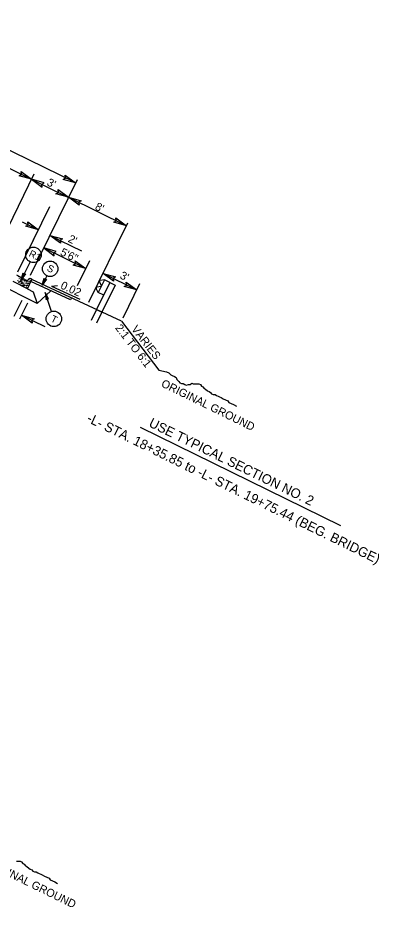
# Model space of a CAD drawing. Extents: x 1518247 to 1523638, y 635234 to 639927.
# Drawn here: x 1523190 to 1523638, y 636151 to 637251 of the extents above; entities that cross this region are included whole.
import ezdxf

# ---------------------------------------------------------------- set-up
doc = ezdxf.new("R2010")
doc.units = 0
for name, color, linetype in [('Prop Dimension', 7, 'Continuous'), ('Prop Shade Light', 7, 'Continuous'), ('Typical Arrow Superelevation CELL', 7, 'Continuous'), ('Typical Berm CELL', 7, 'Continuous'), ('Typical Berm Information CELL', 7, 'Continuous'), ('Typical Curb CELL', 7, 'Continuous'), ('Typical Guardrail CELL', 7, 'Continuous'), ('Typical Hinge Slope Arterial CELL', 7, 'Continuous'), ('Typical Hinge Slope Interstate CELL', 7, 'Continuous'), ('Typical ID Circle CELL', 7, 'Continuous'), ('Typical Pavement Slope CELL', 7, 'Continuous'), ('Typical Text ID Circle CELL', 7, 'Continuous'), ('Typical Text Label CELL', 7, 'Continuous')]:
    doc.layers.add(name, color=color, linetype=linetype)

# ---------------------------------------------------------------- blocks, each defined once
blk = doc.blocks.new('TERMINATOR')
at = {"layer": 'Prop Shade Light'}
blk.add_lwpolyline([(-0.469, 0.081), (0, 0), (-0.471, -0.083), (-0.411, 0)], close=True, dxfattribs=at)

msp = doc.modelspace()

# ---------------------------------------------------------------- linework, layer by layer
at = {"layer": 'Prop Dimension'}
for p, q in [((1523261.9, 637047.2), (1522843.9, 637251.2)), ((1523044.2, 637131.4), (1523253, 637029.1)), ((1523160.2, 636955.3), (1523210.6, 637058.1)), ((1523205.9, 636932.9), (1523264, 637051.4)), ((1523253, 637029.2), (1523324.6, 636994.1)), ((1523190.1, 636937), (1523229.8, 637018)), ((1523195.4, 636999), (1523215.6, 636989.1)), ((1523278.2, 636899.3), (1523326.4, 636997.7)), ((1523190.1, 636937), (1523218.6, 636995.1)), ((1523230, 636982.1), (1523269.2, 636962.8)), ((1523222.3, 636966.5), (1523274.3, 636941)), ((1523264.1, 636920.1), (1523279.3, 636951.2)), ((1523295.7, 636935), (1523337.5, 636914.6)), ((1523320.7, 636880.3), (1523341.4, 636922.4)), ((1523195, 636901.6), (1523185.3, 636881.8)), ((1523202.1, 636898.1), (1523192.4, 636878.3)), ((1523194.9, 636883.3), (1523223.5, 636869.3))]:
    msp.add_line(p, q, dxfattribs=at)
at = {"layer": 'Prop Shade Light'}
for points in [[(1523199.7, 636934.4), (1523194.4, 636927.1), (1523196.9, 636935.9), (1523197.8, 636934.1)], [(1523225.6, 636927.9), (1523220.3, 636920.6), (1523222.8, 636929.3), (1523223.7, 636927.6)], [(1523228.2, 636903.5), (1523223.9, 636911.4), (1523225.3, 636902.5), (1523226.4, 636904)]]:
    msp.add_lwpolyline(points, close=True, dxfattribs=at)
at = {"layer": 'Typical Arrow Superelevation CELL'}
msp.add_line((1523231.8, 636919.4), (1523239.1, 636920), dxfattribs=at)
at = {"layer": 'Typical Berm CELL'}
for p, q in [((1523255.3, 636902.2), (1523206.4, 636925)), ((1523318.7, 636876.1), (1523207.7, 636927.6))]:
    msp.add_line(p, q, dxfattribs=at)
at = {"layer": 'Typical Berm Information CELL'}
msp.add_line((1523231.8, 636919.4), (1523267, 636903), dxfattribs=at)
at = {"layer": 'Typical Curb CELL'}
for p, q in [((1523188.4, 636933.4), (1523200.7, 636926.8)), ((1523202, 636915.9), (1523184.3, 636925.1)), ((1523190.8, 636924.3), (1523191.9, 636924.9)), ((1523191.7, 636923.9), (1523190.8, 636924.3)), ((1523191.9, 636924.9), (1523191.7, 636923.9)), ((1523194.3, 636927), (1523195.2, 636927.6)), ((1523195.7, 636926.7), (1523194.3, 636927)), ((1523195.2, 636927.6), (1523195.7, 636926.7)), ((1523195.2, 636922.6), (1523196.2, 636923.2)), ((1523196.1, 636922.2), (1523195.2, 636922.6)), ((1523196.2, 636923.2), (1523196.1, 636922.2)), ((1523198, 636925.7), (1523199, 636926.2)), ((1523198.9, 636925.3), (1523198, 636925.7)), ((1523199, 636926.2), (1523198.9, 636925.3)), ((1523202, 636915.9), (1523207.7, 636927.6)), ((1523203.3, 636927.6), (1523203.3, 636927.7)), ((1523203.3, 636922.6), (1523204.1, 636923.2)), ((1523204.6, 636922.3), (1523203.3, 636922.6)), ((1523204.1, 636923.2), (1523204.6, 636922.3)), ((1523205.2, 636925.9), (1523205, 636925.2)), ((1523205, 636925.2), (1523206.2, 636925.1)), ((1523206.2, 636925.1), (1523205.2, 636925.9)), ((1523207.7, 636927.6), (1523205.9, 636928.6)), ((1523197.7, 636919.9), (1523198.7, 636920.5)), ((1523198.6, 636919.5), (1523197.7, 636919.9)), ((1523198.7, 636920.5), (1523198.6, 636919.5)), ((1523200.8, 636920), (1523201.9, 636920.5)), ((1523201.7, 636919.6), (1523200.8, 636920)), ((1523201.9, 636920.5), (1523201.7, 636919.6))]:
    msp.add_line(p, q, dxfattribs=at)
for centre in [(1523190.7, 636931.9), (1523190.2, 636926.1), (1523190.2, 636924.6), (1523190.7, 636927.6), (1523191.1, 636922.7), (1523191.4, 636930.1), (1523191.5, 636931), (1523191.8, 636925.6), (1523191.8, 636927.8), (1523191.8, 636926.8), (1523192.1, 636929), (1523192.3, 636921.9), (1523192.9, 636930.1), (1523193.1, 636923.1), (1523193.1, 636928.8), (1523193.2, 636924.4), (1523193.2, 636930.4), (1523193.3, 636921.7), (1523193.3, 636926.6), (1523193.3, 636925.2), (1523194.4, 636925.7), (1523194.5, 636924.4), (1523194.5, 636922.9), (1523195, 636929.3), (1523195.5, 636925), (1523195.4, 636921), (1523195.6, 636928.5), (1523196, 636920.9), (1523196.1, 636923.9), (1523196.5, 636926), (1523196.6, 636927.2), (1523196.9, 636924.1), (1523197, 636927.9), (1523197, 636921.7), (1523197.3, 636927.4), (1523197.3, 636926), (1523197.5, 636922.7), (1523197.6, 636923.5), (1523198.3, 636924.1), (1523198.4, 636927.6), (1523198.6, 636921.2), (1523198.9, 636927), (1523199.7, 636923.2), (1523200.2, 636921.7), (1523200.2, 636920.8), (1523200.3, 636925.8), (1523200.5, 636926.6), (1523200.8, 636923.4), (1523200.8, 636922.4), (1523201.1, 636924.6), (1523201.8, 636921.3), (1523201.9, 636925.8), (1523202.1, 636924.4), (1523202.2, 636926.1), (1523202.3, 636922.2), (1523203.3, 636920.9), (1523203.4, 636921.3), (1523203.9, 636924.9), (1523204.6, 636924.2), (1523205.8, 636927.9), (1523206.2, 636925.8), (1523207.3, 636926.9), (1523195.2, 636919.8), (1523196.2, 636919.6), (1523197, 636920.2), (1523198, 636918.3), (1523200, 636920), (1523200, 636917.7), (1523200.2, 636920.3), (1523200.2, 636918.9), (1523200.8, 636918.8), (1523201, 636917.5), (1523201.1, 636918.4), (1523201.8, 636918.1), (1523203.1, 636920)]:
    msp.add_circle(centre, 0.064, dxfattribs=at)
for centre, start, end in [((1523201.6, 636928.5), 241.5117, 333.8962), ((1523205, 636926.8), 63.8962, 153.8962)]:
    msp.add_arc(centre, 1.91, start, end, dxfattribs=at)
at = {"layer": 'Typical Guardrail CELL'}
for p, q in [((1523304.1, 636923.9), (1523287.7, 636890.5)), ((1523297.4, 636927.2), (1523289.8, 636911.6)), ((1523293.9, 636920), (1523291.3, 636924.7)), ((1523297.4, 636927.2), (1523292.2, 636926.4)), ((1523310.8, 636920.7), (1523294.4, 636887.2)), ((1523304.1, 636923.9), (1523297.4, 636927.2)), ((1523304.1, 636923.9), (1523310.8, 636920.7)), ((1523289.8, 636911.6), (1523287.2, 636916.2)), ((1523293.3, 636918.8), (1523288.1, 636918)), ((1523296.5, 636908.3), (1523289.8, 636911.6)), ((1523293.6, 636919.4), (1523293.3, 636918.8)), ((1523293.6, 636919.4), (1523293.9, 636920)), ((1523287.7, 636890.5), (1523281.1, 636876.9)), ((1523287.7, 636890.5), (1523294.4, 636887.2)), ((1523294.4, 636887.2), (1523287.8, 636873.6))]:
    msp.add_line(p, q, dxfattribs=at)
for centre, start, end in [((1523292.4, 636925.2), 98.9407, 208.9489), ((1523288.2, 636916.8), 98.9436, 208.9743)]:
    msp.add_arc(centre, 1.16, start, end, dxfattribs=at)
at = {"layer": 'Typical Hinge Slope Interstate CELL'}
for p, q in [((1523256.6, 636904.9), (1523255.3, 636902.2)), ((1523318.7, 636876.1), (1523364.9, 636815.5))]:
    msp.add_line(p, q, dxfattribs=at)
for points in [[(1523364.9, 636815.5), (1523374.5, 636813.3), (1523377.3, 636811.9), (1523379.6, 636809.7), (1523381.5, 636808.8), (1523384.3, 636807.4), (1523386.1, 636806.5), (1523387.1, 636803.7), (1523389.4, 636801.4), (1523390.8, 636799.6), (1523392.7, 636798.7), (1523395, 636798.7), (1523396.8, 636797.8), (1523398.7, 636796.9), (1523401.4, 636797.8), (1523403.8, 636797.8), (1523405.6, 636799.2), (1523407.5, 636798.3), (1523409.8, 636798.3), (1523412.1, 636798.4), (1523414.4, 636798.4), (1523416.3, 636797.5), (1523417.7, 636795.6), (1523419.5, 636794.7), (1523420.9, 636792.9), (1523422.8, 636792), (1523425.1, 636789.7), (1523427, 636788.8), (1523428.8, 636787.9), (1523430.2, 636786), (1523432.1, 636785.1), (1523434.4, 636785.1), (1523436.3, 636784.2), (1523438.1, 636783.3), (1523440, 636782.4), (1523441.8, 636781.5), (1523444.6, 636780.1), (1523447.4, 636778.8), (1523450.2, 636777.4), (1523451.6, 636775.5), (1523454.4, 636774.2), (1523457.2, 636772.8), (1523460.9, 636771)], [(1523188.4, 636207.9), (1523190.7, 636208), (1523193, 636208), (1523194.9, 636207.1), (1523196.3, 636205.2), (1523198.1, 636204.3), (1523199.5, 636202.5), (1523201.4, 636201.6), (1523203.7, 636199.3), (1523205.6, 636198.4), (1523207.4, 636197.5), (1523208.8, 636195.6), (1523210.7, 636194.7), (1523213, 636194.7), (1523214.9, 636193.8), (1523216.7, 636192.9), (1523218.6, 636192), (1523220.4, 636191.1), (1523223.2, 636189.7), (1523226, 636188.4), (1523228.8, 636187), (1523230.2, 636185.2), (1523233, 636183.8), (1523235.8, 636182.4), (1523239.5, 636180.6)]]:
    msp.add_lwpolyline(points, dxfattribs=at)
at = {"layer": 'Typical ID Circle CELL'}
for p, q in [((1523205.3, 636949.4), (1523194.4, 636927.1)), ((1523226, 636932.2), (1523220.3, 636920.6)), ((1523231.8, 636887.9), (1523223.9, 636911.4))]:
    msp.add_line(p, q, dxfattribs=at)
for centre in [(1523209.5, 636958), (1523230.2, 636940.8), (1523234.8, 636878.8)]:
    msp.add_circle(centre, 9.59, dxfattribs=at)
at = {"layer": 'Typical Pavement Slope CELL'}
for p, q in [((1523214.2, 636897.7), (1522985.6, 637012.6)), ((1523202, 636915.9), (1523209.2, 636912.4)), ((1523209.2, 636912.4), (1523214.2, 636897.7)), ((1523214.2, 636897.7), (1523231.2, 636913.4))]:
    msp.add_line(p, q, dxfattribs=at)
at = {"layer": 'Typical Text Label CELL'}
msp.add_line((1523341.7, 636744.9), (1523589.8, 636623.4), dxfattribs=at)

# ---------------------------------------------------------------- block references
at = {"layer": 'Prop Dimension'}
for p, xscale, yscale, rotation in [((1523207.3, 637051.5), 33.82820784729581, 36.4155251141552, -26.103820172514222), ((1523207.3, 637051.5), 33.82820784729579, -36.41552511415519, 153.97926941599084), ((1523261.8, 637047), 33.82820784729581, 36.4155251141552, -26.103820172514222), ((1523253, 637029.2), 33.82820784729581, 36.4155251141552, -26.103820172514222), ((1523253, 637029.2), 33.82820784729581, 36.4155251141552, 153.89617982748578), ((1523215.6, 636989.1), 33.82820784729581, 36.4155251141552, -26.103820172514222), ((1523324.6, 636994.1), 33.82820784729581, 36.4155251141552, -26.103820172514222), ((1523230, 636982.1), 33.82820784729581, 36.4155251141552, 153.89617982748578), ((1523222.3, 636966.5), 33.82820784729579, -36.41552511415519, 153.97926941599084), ((1523274.3, 636941), 33.82820784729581, 36.4155251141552, -26.103820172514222), ((1523295.7, 636935), 33.82820784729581, 36.4155251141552, 153.89617982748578), ((1523337.5, 636914.6), 33.82820784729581, 36.4155251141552, -26.103820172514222), ((1523194.9, 636883.3), 33.82820784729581, 36.4155251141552, 153.89617982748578)]:
    msp.add_blockref('TERMINATOR', p, dxfattribs=dict(at, xscale=xscale, yscale=yscale, rotation=rotation))

# ---------------------------------------------------------------- texts
for s, rotation, p in [("3'", 333.9793, (1523225.3, 637044.4)), ("8'", 333.8962, (1523284.9, 637014.5)), ("2'", 333.9793, (1523251.5, 636974.5)), ('5\'6"', 333.9793, (1523241.8, 636958.1)), ("3'", 333.9793, (1523315.7, 636929.3))]:
    msp.add_text(s, height=9.97, rotation=rotation, dxfattribs=at).set_placement(p)
at = {"layer": 'Typical Berm Information CELL'}
msp.add_text('0.02', height=9.97, rotation=335.7046, dxfattribs=at).set_placement((1523242.2, 636916.8))
at = {"layer": 'Typical Hinge Slope Arterial CELL'}
for s, height, rotation, p in [('2:1 TO 6:1', 9.97, 307.6683, (1523310.2, 636867.5)), ('VARIES', 9.97, 307.6683, (1523330.2, 636866.1)), ('ORIGINAL GROUND', 9.969, 333.8962, (1523366.8, 636795.6)), ('ORIGINAL GROUND', 9.969, 333.8962, (1523145.4, 636205.2))]:
    msp.add_text(s, height=height, rotation=rotation, dxfattribs=at).set_placement(p)
at = {"layer": 'Typical Pavement Slope CELL'}
msp.add_text('-L- STA. 18+35.85 to -L- STA. 19+75.44 (BEG. BRIDGE)', height=11.898, rotation=333.8962, dxfattribs=at).set_placement((1523274.6, 636752.1))
at = {"layer": 'Typical Text ID Circle CELL'}
for s, rotation, p in [('R1', 333.8962, (1523203, 636956.7)), ('S', 333.9793, (1523225.5, 636938.7)), ('T', 333.8962, (1523230.2, 636876.1))]:
    msp.add_text(s, height=8.58, rotation=rotation, dxfattribs=at).set_placement(p)
at = {"layer": 'Typical Text Label CELL'}
msp.add_text('USE TYPICAL SECTION NO. 2', height=11.898, rotation=333.8962, dxfattribs=at).set_placement((1523351.4, 636746.2))

doc.saveas('drawing.dxf')
